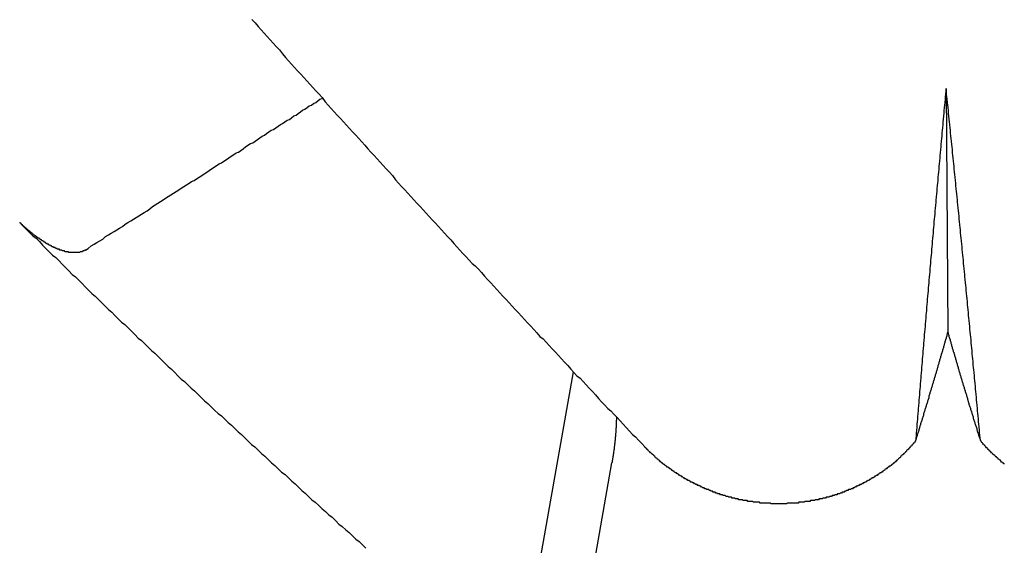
# Model space of a CAD drawing. Extents: x 1107 to 4046, y 937 to 3355.
# Tile 572 of 656: x 2182.269 to 2183.443, y 2685.338 to 2685.965. Entities that reach past the tile are written whole.
import ezdxf

# ---------------------------------------------------------------- set-up
doc = ezdxf.new("R2010")
doc.units = 0
doc.layers.add('KF_VIDA_L___C_REAR', color=7, linetype='CONTINUOUS')

# ---------------------------------------------------------------- blocks, each defined once
blk = doc.blocks.new('KF_VIDA_L___C_REAR')
at = {"layer": 'KF_VIDA_L___C_REAR'}
for p, q in [((-3.605507, 996.669951), (-3.603346, 996.378861)), ((-4.132749, 995.863356), (-4.049845, 996.331683)), ((-4.130377, 995.509681), (-4.004068, 996.223208))]:
    blk.add_line(p, q, dxfattribs=at)
for points in [[(-4.43345, 996.752, 0), (-4.42983, 996.748, 0), (-4.4262, 996.744, 0), (-4.42257, 996.74, 0), (-4.41894, 996.736, 0), (-4.41531, 996.732, 0), (-4.41168, 996.728, 0), (-4.40805, 996.724, 0), (-4.40442, 996.72, 0), (-4.40079, 996.716, 0), (-4.39716, 996.711, 0), (-4.39352, 996.707, 0), (-4.38989, 996.703, 0), (-4.38625, 996.699, 0), (-4.38262, 996.695, 0), (-4.37898, 996.691, 0), (-4.37535, 996.687, 0), (-4.37171, 996.683, 0), (-4.36807, 996.679, 0), (-4.36443, 996.675, 0), (-4.36079, 996.671, 0), (-4.35715, 996.667, 0), (-4.35351, 996.663, 0), (-4.34987, 996.659, 0), (-4.34623, 996.654, 0), (-4.34258, 996.65, 0), (-4.33894, 996.646, 0), (-4.3353, 996.642, 0), (-4.33165, 996.638, 0), (-4.32801, 996.634, 0), (-4.32436, 996.63, 0), (-4.32071, 996.626, 0), (-4.31707, 996.622, 0), (-4.31342, 996.618, 0), (-4.30977, 996.614, 0), (-4.30612, 996.61, 0), (-4.30247, 996.606, 0), (-4.29882, 996.602, 0), (-4.29517, 996.598, 0), (-4.29152, 996.594, 0), (-4.28787, 996.59, 0), (-4.28422, 996.586, 0), (-4.28057, 996.582, 0), (-4.27691, 996.578, 0), (-4.27326, 996.574, 0), (-4.2696, 996.57, 0), (-4.26595, 996.566, 0), (-4.26229, 996.561, 0), (-4.25864, 996.557, 0), (-4.25498, 996.553, 0), (-4.25132, 996.549, 0), (-4.24767, 996.545, 0), (-4.24401, 996.541, 0), (-4.24035, 996.537, 0), (-4.23669, 996.533, 0), (-4.23303, 996.529, 0), (-4.22937, 996.525, 0), (-4.22571, 996.521, 0), (-4.22205, 996.517, 0), (-4.21839, 996.513, 0), (-4.21473, 996.509, 0), (-4.21106, 996.505, 0), (-4.2074, 996.501, 0), (-4.20374, 996.497, 0), (-4.20007, 996.493, 0), (-4.19641, 996.489, 0), (-4.19274, 996.485, 0), (-4.18908, 996.481, 0), (-4.18541, 996.477, 0), (-4.18175, 996.473, 0), (-4.17808, 996.469, 0), (-4.17441, 996.465, 0), (-4.17075, 996.461, 0), (-4.16708, 996.458, 0), (-4.16341, 996.454, 0), (-4.15974, 996.45, 0), (-4.15607, 996.446, 0), (-4.1524, 996.442, 0), (-4.14873, 996.438, 0), (-4.14506, 996.434, 0), (-4.14139, 996.43, 0), (-4.13772, 996.426, 0), (-4.13405, 996.422, 0), (-4.13038, 996.418, 0), (-4.12671, 996.414, 0), (-4.12303, 996.41, 0), (-4.11936, 996.406, 0), (-4.11569, 996.402, 0), (-4.11201, 996.398, 0), (-4.10834, 996.394, 0), (-4.10467, 996.39, 0), (-4.10099, 996.386, 0), (-4.09732, 996.382, 0), (-4.09364, 996.378, 0), (-4.08997, 996.374, 0), (-4.08629, 996.371, 0), (-4.08261, 996.367, 0), (-4.07894, 996.363, 0), (-4.07526, 996.359, 0), (-4.07158, 996.355, 0), (-4.06791, 996.351, 0), (-4.06423, 996.347, 0), (-4.06055, 996.343, 0), (-4.05687, 996.339, 0), (-4.05319, 996.335, 0), (-4.04951, 996.331, 0), (-4.04583, 996.327, 0), (-4.04216, 996.324, 0), (-4.03848, 996.32, 0), (-4.0348, 996.316, 0), (-4.03112, 996.312, 0), (-4.02744, 996.308, 0), (-4.02375, 996.304, 0), (-4.02007, 996.3, 0), (-4.01639, 996.296, 0), (-4.01271, 996.292, 0), (-4.00903, 996.288, 0), (-4.00535, 996.285, 0), (-4.00167, 996.281, 0), (-3.99798, 996.277, 0), (-3.9943, 996.273, 0), (-3.99062, 996.269, 0), (-3.98694, 996.265, 0), (-3.98325, 996.261, 0), (-3.97957, 996.257, 0), (-3.97589, 996.254, 0), (-3.9722, 996.25, 0), (-3.96852, 996.246, 0), (-3.96484, 996.242, 0)], [(-3.60551, 996.67, 0), (-3.60582, 996.667, 0), (-3.60612, 996.663, 0), (-3.60643, 996.66, 0), (-3.60674, 996.657, 0), (-3.60705, 996.653, 0), (-3.60736, 996.65, 0), (-3.60766, 996.647, 0), (-3.60797, 996.643, 0), (-3.60827, 996.64, 0), (-3.60858, 996.637, 0), (-3.60889, 996.633, 0), (-3.60919, 996.63, 0), (-3.60949, 996.627, 0), (-3.6098, 996.623, 0), (-3.6101, 996.62, 0), (-3.61041, 996.617, 0), (-3.61071, 996.613, 0), (-3.61101, 996.61, 0), (-3.61131, 996.607, 0), (-3.61161, 996.603, 0), (-3.61192, 996.6, 0), (-3.61222, 996.597, 0), (-3.61252, 996.593, 0), (-3.61282, 996.59, 0), (-3.61312, 996.587, 0), (-3.61341, 996.583, 0), (-3.61371, 996.58, 0), (-3.61401, 996.577, 0), (-3.61431, 996.573, 0), (-3.61461, 996.57, 0), (-3.6149, 996.567, 0), (-3.6152, 996.564, 0), (-3.6155, 996.56, 0), (-3.61579, 996.557, 0), (-3.61609, 996.554, 0), (-3.61638, 996.55, 0), (-3.61668, 996.547, 0), (-3.61697, 996.544, 0), (-3.61727, 996.54, 0), (-3.61756, 996.537, 0), (-3.61785, 996.534, 0), (-3.61815, 996.53, 0), (-3.61844, 996.527, 0), (-3.61873, 996.524, 0), (-3.61902, 996.52, 0), (-3.61931, 996.517, 0), (-3.6196, 996.514, 0), (-3.61989, 996.511, 0), (-3.62018, 996.507, 0), (-3.62047, 996.504, 0), (-3.62076, 996.501, 0), (-3.62105, 996.497, 0), (-3.62134, 996.494, 0), (-3.62163, 996.491, 0), (-3.62191, 996.487, 0), (-3.6222, 996.484, 0), (-3.62249, 996.481, 0), (-3.62277, 996.478, 0), (-3.62306, 996.474, 0), (-3.62335, 996.471, 0), (-3.62363, 996.468, 0), (-3.62392, 996.464, 0), (-3.6242, 996.461, 0), (-3.62448, 996.458, 0), (-3.62477, 996.455, 0), (-3.62505, 996.451, 0), (-3.62533, 996.448, 0), (-3.62561, 996.445, 0), (-3.6259, 996.441, 0), (-3.62618, 996.438, 0), (-3.62646, 996.435, 0), (-3.62674, 996.432, 0), (-3.62702, 996.428, 0), (-3.6273, 996.425, 0), (-3.62758, 996.422, 0), (-3.62786, 996.418, 0), (-3.62814, 996.415, 0), (-3.62841, 996.412, 0), (-3.62869, 996.409, 0), (-3.62897, 996.405, 0), (-3.62925, 996.402, 0), (-3.62952, 996.399, 0), (-3.6298, 996.396, 0), (-3.63007, 996.392, 0), (-3.63035, 996.389, 0), (-3.63062, 996.386, 0), (-3.6309, 996.382, 0), (-3.63117, 996.379, 0), (-3.63145, 996.376, 0), (-3.63172, 996.373, 0), (-3.63199, 996.369, 0), (-3.63226, 996.366, 0), (-3.63254, 996.363, 0), (-3.63281, 996.36, 0), (-3.63308, 996.356, 0), (-3.63335, 996.353, 0), (-3.63362, 996.35, 0), (-3.63389, 996.347, 0), (-3.63416, 996.343, 0), (-3.63443, 996.34, 0), (-3.6347, 996.337, 0), (-3.63496, 996.334, 0), (-3.63523, 996.33, 0), (-3.6355, 996.327, 0), (-3.63577, 996.324, 0), (-3.63603, 996.321, 0), (-3.6363, 996.317, 0), (-3.63657, 996.314, 0), (-3.63683, 996.311, 0), (-3.6371, 996.308, 0), (-3.63736, 996.304, 0), (-3.63762, 996.301, 0), (-3.63789, 996.298, 0), (-3.63815, 996.295, 0), (-3.63841, 996.291, 0), (-3.63868, 996.288, 0), (-3.63894, 996.285, 0), (-3.6392, 996.282, 0), (-3.63946, 996.278, 0), (-3.63972, 996.275, 0), (-3.63998, 996.272, 0), (-3.64024, 996.269, 0), (-3.6405, 996.265, 0), (-3.64076, 996.262, 0), (-3.64102, 996.259, 0), (-3.64128, 996.256, 0), (-3.64154, 996.252, 0), (-3.64179, 996.249, 0)], [(-3.5646, 996.25, 0), (-3.56489, 996.253, 0), (-3.56519, 996.256, 0), (-3.56548, 996.259, 0), (-3.56578, 996.262, 0), (-3.56607, 996.266, 0), (-3.56637, 996.269, 0), (-3.56666, 996.272, 0), (-3.56696, 996.275, 0), (-3.56726, 996.279, 0), (-3.56755, 996.282, 0), (-3.56785, 996.285, 0), (-3.56815, 996.288, 0), (-3.56845, 996.292, 0), (-3.56875, 996.295, 0), (-3.56905, 996.298, 0), (-3.56935, 996.301, 0), (-3.56965, 996.305, 0), (-3.56995, 996.308, 0), (-3.57025, 996.311, 0), (-3.57055, 996.314, 0), (-3.57085, 996.318, 0), (-3.57116, 996.321, 0), (-3.57146, 996.324, 0), (-3.57176, 996.327, 0), (-3.57207, 996.331, 0), (-3.57237, 996.334, 0), (-3.57268, 996.337, 0), (-3.57298, 996.34, 0), (-3.57329, 996.344, 0), (-3.57359, 996.347, 0), (-3.5739, 996.35, 0), (-3.5742, 996.353, 0), (-3.57451, 996.357, 0), (-3.57482, 996.36, 0), (-3.57513, 996.363, 0), (-3.57543, 996.366, 0), (-3.57574, 996.37, 0), (-3.57605, 996.373, 0), (-3.57636, 996.376, 0), (-3.57667, 996.379, 0), (-3.57698, 996.383, 0), (-3.57729, 996.386, 0), (-3.5776, 996.389, 0), (-3.57791, 996.393, 0), (-3.57823, 996.396, 0), (-3.57854, 996.399, 0), (-3.57885, 996.402, 0), (-3.57916, 996.406, 0), (-3.57948, 996.409, 0), (-3.57979, 996.412, 0), (-3.58011, 996.415, 0), (-3.58042, 996.419, 0), (-3.58074, 996.422, 0), (-3.58105, 996.425, 0), (-3.58137, 996.429, 0), (-3.58168, 996.432, 0), (-3.582, 996.435, 0), (-3.58232, 996.438, 0), (-3.58263, 996.442, 0), (-3.58295, 996.445, 0), (-3.58327, 996.448, 0), (-3.58359, 996.451, 0), (-3.58391, 996.455, 0), (-3.58423, 996.458, 0), (-3.58455, 996.461, 0), (-3.58487, 996.465, 0), (-3.58519, 996.468, 0), (-3.58551, 996.471, 0), (-3.58583, 996.474, 0), (-3.58615, 996.478, 0), (-3.58648, 996.481, 0), (-3.5868, 996.484, 0), (-3.58712, 996.488, 0), (-3.58745, 996.491, 0), (-3.58777, 996.494, 0), (-3.58809, 996.498, 0), (-3.58842, 996.501, 0), (-3.58874, 996.504, 0), (-3.58907, 996.507, 0), (-3.5894, 996.511, 0), (-3.58972, 996.514, 0), (-3.59005, 996.517, 0), (-3.59038, 996.521, 0), (-3.5907, 996.524, 0), (-3.59103, 996.527, 0), (-3.59136, 996.531, 0), (-3.59169, 996.534, 0), (-3.59202, 996.537, 0), (-3.59235, 996.54, 0), (-3.59268, 996.544, 0), (-3.59301, 996.547, 0), (-3.59334, 996.55, 0), (-3.59367, 996.554, 0), (-3.594, 996.557, 0), (-3.59433, 996.56, 0), (-3.59466, 996.564, 0), (-3.595, 996.567, 0), (-3.59533, 996.57, 0), (-3.59566, 996.574, 0), (-3.596, 996.577, 0), (-3.59633, 996.58, 0), (-3.59667, 996.583, 0), (-3.597, 996.587, 0), (-3.59734, 996.59, 0), (-3.59767, 996.593, 0), (-3.59801, 996.597, 0), (-3.59835, 996.6, 0), (-3.59868, 996.603, 0), (-3.59902, 996.607, 0), (-3.59936, 996.61, 0), (-3.5997, 996.613, 0), (-3.60004, 996.617, 0), (-3.60037, 996.62, 0), (-3.60071, 996.623, 0), (-3.60105, 996.627, 0), (-3.60139, 996.63, 0), (-3.60173, 996.633, 0), (-3.60208, 996.637, 0), (-3.60242, 996.64, 0), (-3.60276, 996.643, 0), (-3.6031, 996.647, 0), (-3.60344, 996.65, 0), (-3.60379, 996.653, 0), (-3.60413, 996.657, 0), (-3.60447, 996.66, 0), (-3.60482, 996.663, 0), (-3.60516, 996.667, 0), (-3.60551, 996.67, 0)], [(-4.63215, 996.477, 0), (-4.62869, 996.479, 0), (-4.62524, 996.482, 0), (-4.6218, 996.484, 0), (-4.61837, 996.486, 0), (-4.61495, 996.488, 0), (-4.61155, 996.49, 0), (-4.60816, 996.493, 0), (-4.60478, 996.495, 0), (-4.60141, 996.497, 0), (-4.59805, 996.499, 0), (-4.59471, 996.501, 0), (-4.59138, 996.503, 0), (-4.58806, 996.505, 0), (-4.58474, 996.508, 0), (-4.58145, 996.51, 0), (-4.57816, 996.512, 0), (-4.57488, 996.514, 0), (-4.57162, 996.516, 0), (-4.56836, 996.518, 0), (-4.56512, 996.52, 0), (-4.56189, 996.522, 0), (-4.55867, 996.524, 0), (-4.55546, 996.526, 0), (-4.55226, 996.529, 0), (-4.54907, 996.531, 0), (-4.54589, 996.533, 0), (-4.54272, 996.535, 0), (-4.53957, 996.537, 0), (-4.53642, 996.539, 0), (-4.53329, 996.541, 0), (-4.53016, 996.543, 0), (-4.52705, 996.545, 0), (-4.52394, 996.547, 0), (-4.52085, 996.549, 0), (-4.51777, 996.551, 0), (-4.51469, 996.553, 0), (-4.51163, 996.555, 0), (-4.50858, 996.557, 0), (-4.50554, 996.559, 0), (-4.5025, 996.56, 0), (-4.49948, 996.562, 0), (-4.49647, 996.564, 0), (-4.49346, 996.566, 0), (-4.49047, 996.568, 0), (-4.48749, 996.57, 0), (-4.48451, 996.572, 0), (-4.48155, 996.574, 0), (-4.4786, 996.576, 0), (-4.47565, 996.578, 0), (-4.47271, 996.58, 0), (-4.46979, 996.581, 0), (-4.46687, 996.583, 0), (-4.46397, 996.585, 0), (-4.46107, 996.587, 0), (-4.45818, 996.589, 0), (-4.4553, 996.591, 0), (-4.45243, 996.593, 0), (-4.44957, 996.594, 0), (-4.44672, 996.596, 0), (-4.44388, 996.598, 0), (-4.44104, 996.6, 0), (-4.43822, 996.602, 0), (-4.4354, 996.604, 0), (-4.4326, 996.605, 0), (-4.4298, 996.607, 0), (-4.42701, 996.609, 0), (-4.42423, 996.611, 0), (-4.42146, 996.613, 0), (-4.41869, 996.614, 0), (-4.41594, 996.616, 0), (-4.41319, 996.618, 0), (-4.41046, 996.62, 0), (-4.40773, 996.621, 0), (-4.40501, 996.623, 0), (-4.4023, 996.625, 0), (-4.3996, 996.627, 0), (-4.3969, 996.628, 0), (-4.39421, 996.63, 0), (-4.39154, 996.632, 0), (-4.38887, 996.633, 0), (-4.3862, 996.635, 0), (-4.38355, 996.637, 0), (-4.38091, 996.638, 0), (-4.37827, 996.64, 0), (-4.37564, 996.642, 0), (-4.37302, 996.644, 0), (-4.37041, 996.645, 0), (-4.3678, 996.647, 0), (-4.3652, 996.649, 0), (-4.36261, 996.65, 0), (-4.36003, 996.652, 0), (-4.35746, 996.653, 0), (-4.35489, 996.655, 0), (-4.35234, 996.657, 0), (-4.34979, 996.658, 0)], [(-4.63215, 996.477, 0), (-4.63229, 996.477, 0), (-4.63244, 996.477, 0), (-4.63259, 996.477, 0), (-4.63273, 996.477, 0), (-4.63288, 996.477, 0), (-4.63303, 996.477, 0), (-4.63318, 996.476, 0), (-4.63334, 996.476, 0), (-4.63349, 996.476, 0), (-4.63365, 996.476, 0), (-4.63381, 996.476, 0), (-4.63396, 996.476, 0), (-4.63413, 996.476, 0), (-4.63429, 996.476, 0), (-4.63445, 996.476, 0), (-4.63461, 996.476, 0), (-4.63478, 996.476, 0), (-4.63494, 996.476, 0), (-4.63511, 996.476, 0), (-4.63528, 996.476, 0), (-4.63545, 996.475, 0), (-4.63562, 996.475, 0), (-4.63579, 996.475, 0), (-4.63597, 996.475, 0), (-4.63614, 996.475, 0), (-4.63632, 996.475, 0), (-4.63649, 996.475, 0), (-4.63667, 996.475, 0), (-4.63685, 996.475, 0), (-4.63703, 996.475, 0), (-4.63721, 996.475, 0), (-4.63739, 996.475, 0), (-4.63757, 996.475, 0), (-4.63775, 996.475, 0), (-4.63794, 996.475, 0), (-4.63812, 996.475, 0), (-4.63831, 996.475, 0), (-4.63849, 996.475, 0), (-4.63868, 996.474, 0), (-4.63887, 996.474, 0), (-4.63906, 996.474, 0), (-4.63925, 996.474, 0), (-4.63944, 996.474, 0), (-4.63963, 996.474, 0), (-4.63982, 996.474, 0), (-4.64001, 996.474, 0), (-4.6402, 996.474, 0), (-4.6404, 996.474, 0), (-4.64059, 996.474, 0), (-4.64078, 996.474, 0), (-4.64098, 996.474, 0), (-4.64117, 996.474, 0), (-4.64137, 996.474, 0), (-4.64157, 996.474, 0), (-4.64176, 996.474, 0), (-4.64196, 996.474, 0), (-4.64216, 996.474, 0), (-4.64235, 996.474, 0), (-4.64255, 996.474, 0), (-4.64275, 996.474, 0), (-4.64295, 996.474, 0), (-4.64315, 996.474, 0), (-4.64335, 996.474, 0), (-4.64355, 996.474, 0), (-4.64375, 996.474, 0), (-4.64395, 996.474, 0), (-4.64415, 996.474, 0), (-4.64435, 996.474, 0), (-4.64455, 996.474, 0), (-4.64475, 996.474, 0), (-4.64495, 996.474, 0), (-4.64515, 996.474, 0), (-4.64535, 996.474, 0), (-4.64556, 996.474, 0), (-4.64576, 996.474, 0), (-4.64596, 996.474, 0), (-4.64617, 996.474, 0), (-4.64638, 996.474, 0), (-4.64658, 996.474, 0), (-4.64679, 996.474, 0), (-4.64701, 996.474, 0), (-4.64722, 996.474, 0), (-4.64743, 996.474, 0), (-4.64765, 996.474, 0), (-4.64787, 996.474, 0), (-4.64809, 996.474, 0), (-4.64831, 996.474, 0), (-4.64853, 996.474, 0), (-4.64875, 996.474, 0), (-4.64898, 996.474, 0), (-4.64921, 996.474, 0), (-4.64943, 996.474, 0), (-4.64966, 996.474, 0), (-4.64989, 996.474, 0), (-4.65012, 996.474, 0), (-4.65035, 996.474, 0), (-4.65059, 996.474, 0), (-4.65082, 996.474, 0), (-4.65106, 996.474, 0), (-4.65129, 996.474, 0), (-4.65153, 996.474, 0), (-4.65177, 996.474, 0), (-4.65201, 996.474, 0), (-4.65225, 996.474, 0), (-4.65249, 996.475, 0), (-4.65273, 996.475, 0), (-4.65298, 996.475, 0), (-4.65322, 996.475, 0), (-4.65347, 996.475, 0), (-4.65371, 996.475, 0), (-4.65396, 996.475, 0), (-4.65421, 996.475, 0), (-4.65445, 996.475, 0), (-4.6547, 996.475, 0), (-4.65495, 996.475, 0), (-4.6552, 996.475, 0), (-4.65545, 996.475, 0), (-4.6557, 996.475, 0), (-4.65596, 996.475, 0), (-4.65621, 996.475, 0), (-4.65646, 996.475, 0), (-4.65672, 996.475, 0), (-4.65697, 996.476, 0), (-4.65722, 996.476, 0), (-4.65748, 996.476, 0), (-4.65774, 996.476, 0), (-4.65799, 996.476, 0), (-4.65825, 996.476, 0), (-4.6585, 996.476, 0), (-4.65876, 996.476, 0), (-4.65902, 996.476, 0), (-4.65928, 996.476, 0), (-4.65953, 996.476, 0), (-4.65979, 996.476, 0), (-4.66005, 996.476, 0), (-4.66031, 996.477, 0), (-4.66057, 996.477, 0), (-4.66083, 996.477, 0), (-4.66108, 996.477, 0), (-4.66134, 996.477, 0), (-4.6616, 996.477, 0), (-4.66186, 996.477, 0), (-4.66212, 996.477, 0), (-4.66238, 996.477, 0), (-4.66264, 996.477, 0), (-4.6629, 996.477, 0), (-4.66315, 996.478, 0), (-4.66341, 996.478, 0), (-4.66367, 996.478, 0), (-4.66393, 996.478, 0), (-4.66419, 996.478, 0), (-4.66445, 996.478, 0), (-4.6647, 996.478, 0), (-4.66496, 996.478, 0), (-4.66522, 996.478, 0), (-4.66547, 996.478, 0), (-4.66573, 996.478, 0), (-4.66599, 996.479, 0), (-4.66624, 996.479, 0), (-4.6665, 996.479, 0), (-4.66675, 996.479, 0), (-4.667, 996.479, 0), (-4.66726, 996.479, 0), (-4.66751, 996.479, 0), (-4.66776, 996.479, 0), (-4.66802, 996.479, 0), (-4.66827, 996.48, 0), (-4.66853, 996.48, 0), (-4.66879, 996.48, 0), (-4.66905, 996.48, 0), (-4.66931, 996.48, 0), (-4.66957, 996.48, 0), (-4.66984, 996.48, 0), (-4.6701, 996.48, 0), (-4.67037, 996.481, 0), (-4.67063, 996.481, 0), (-4.6709, 996.481, 0), (-4.67117, 996.481, 0), (-4.67144, 996.481, 0), (-4.67171, 996.481, 0), (-4.67198, 996.481, 0), (-4.67226, 996.481, 0), (-4.67253, 996.482, 0), (-4.67281, 996.482, 0), (-4.67308, 996.482, 0), (-4.67336, 996.482, 0), (-4.67364, 996.482, 0), (-4.67391, 996.482, 0), (-4.67419, 996.483, 0), (-4.67447, 996.483, 0), (-4.67475, 996.483, 0), (-4.67503, 996.483, 0), (-4.67532, 996.483, 0), (-4.6756, 996.483, 0), (-4.67588, 996.483, 0), (-4.67616, 996.484, 0), (-4.67645, 996.484, 0), (-4.67673, 996.484, 0), (-4.67702, 996.484, 0), (-4.6773, 996.484, 0), (-4.67759, 996.484, 0), (-4.67787, 996.485, 0), (-4.67816, 996.485, 0), (-4.67845, 996.485, 0), (-4.67873, 996.485, 0), (-4.67902, 996.485, 0), (-4.67931, 996.485, 0), (-4.67959, 996.486, 0), (-4.67988, 996.486, 0), (-4.68017, 996.486, 0), (-4.68046, 996.486, 0), (-4.68075, 996.486, 0), (-4.68103, 996.486, 0), (-4.68132, 996.487, 0), (-4.68161, 996.487, 0), (-4.6819, 996.487, 0), (-4.68219, 996.487, 0), (-4.68248, 996.487, 0), (-4.68276, 996.488, 0), (-4.68305, 996.488, 0), (-4.68334, 996.488, 0), (-4.68363, 996.488, 0), (-4.68391, 996.488, 0), (-4.6842, 996.488, 0), (-4.68449, 996.489, 0), (-4.68477, 996.489, 0), (-4.68506, 996.489, 0), (-4.68535, 996.489, 0), (-4.68563, 996.489, 0), (-4.68592, 996.49, 0), (-4.6862, 996.49, 0), (-4.68649, 996.49, 0), (-4.68677, 996.49, 0), (-4.68705, 996.49, 0), (-4.68734, 996.491, 0), (-4.68762, 996.491, 0), (-4.6879, 996.491, 0), (-4.68818, 996.491, 0), (-4.68846, 996.491, 0), (-4.68874, 996.491, 0), (-4.68902, 996.492, 0), (-4.6893, 996.492, 0), (-4.68957, 996.492, 0), (-4.68985, 996.492, 0), (-4.69012, 996.492, 0), (-4.6904, 996.493, 0), (-4.69067, 996.493, 0), (-4.69095, 996.493, 0), (-4.69122, 996.493, 0), (-4.69149, 996.493, 0), (-4.69176, 996.494, 0), (-4.69203, 996.494, 0), (-4.69229, 996.494, 0), (-4.69256, 996.494, 0), (-4.69283, 996.494, 0), (-4.69309, 996.495, 0), (-4.69336, 996.495, 0), (-4.69363, 996.495, 0), (-4.6939, 996.495, 0), (-4.69417, 996.495, 0), (-4.69444, 996.496, 0), (-4.69471, 996.496, 0), (-4.69498, 996.496, 0), (-4.69525, 996.496, 0), (-4.69553, 996.497, 0), (-4.6958, 996.497, 0), (-4.69607, 996.497, 0), (-4.69635, 996.497, 0), (-4.69663, 996.497, 0), (-4.6969, 996.498, 0), (-4.69718, 996.498, 0), (-4.69746, 996.498, 0), (-4.69773, 996.498, 0), (-4.69801, 996.499, 0), (-4.69829, 996.499, 0), (-4.69857, 996.499, 0), (-4.69885, 996.499, 0), (-4.69913, 996.5, 0), (-4.69941, 996.5, 0), (-4.69969, 996.5, 0), (-4.69997, 996.5, 0), (-4.70025, 996.5, 0), (-4.70053, 996.501, 0), (-4.70082, 996.501, 0), (-4.7011, 996.501, 0), (-4.70138, 996.501, 0), (-4.70166, 996.502, 0), (-4.70194, 996.502, 0), (-4.70222, 996.502, 0), (-4.70251, 996.502, 0), (-4.70279, 996.503, 0), (-4.70307, 996.503, 0), (-4.70335, 996.503, 0), (-4.70363, 996.503, 0), (-4.70391, 996.504, 0), (-4.70419, 996.504, 0), (-4.70447, 996.504, 0), (-4.70475, 996.504, 0), (-4.70503, 996.505, 0), (-4.70531, 996.505, 0), (-4.70559, 996.505, 0), (-4.70587, 996.505, 0), (-4.70615, 996.506, 0), (-4.70643, 996.506, 0), (-4.70671, 996.506, 0), (-4.70699, 996.506, 0), (-4.70726, 996.507, 0), (-4.70754, 996.507, 0), (-4.70781, 996.507, 0), (-4.70809, 996.508, 0), (-4.70836, 996.508, 0), (-4.70864, 996.508, 0), (-4.70891, 996.508, 0), (-4.70918, 996.509, 0), (-4.70946, 996.509, 0), (-4.70973, 996.509, 0), (-4.71, 996.509, 0), (-4.71027, 996.51, 0), (-4.71053, 996.51, 0)], [(-4.71053, 996.51, 0), (-4.70664, 996.506, 0), (-4.70274, 996.502, 0), (-4.69884, 996.498, 0), (-4.69493, 996.494, 0), (-4.69103, 996.491, 0), (-4.68712, 996.487, 0), (-4.68321, 996.483, 0), (-4.6793, 996.479, 0), (-4.67539, 996.475, 0), (-4.67148, 996.471, 0), (-4.66757, 996.468, 0), (-4.66365, 996.464, 0), (-4.65974, 996.46, 0), (-4.65582, 996.456, 0), (-4.6519, 996.452, 0), (-4.64798, 996.448, 0), (-4.64405, 996.445, 0), (-4.64013, 996.441, 0), (-4.6362, 996.437, 0), (-4.63227, 996.433, 0), (-4.62835, 996.429, 0), (-4.62441, 996.425, 0), (-4.62048, 996.422, 0), (-4.61655, 996.418, 0), (-4.61261, 996.414, 0), (-4.60868, 996.41, 0), (-4.60474, 996.406, 0), (-4.6008, 996.403, 0), (-4.59686, 996.399, 0), (-4.59292, 996.395, 0), (-4.58897, 996.391, 0), (-4.58503, 996.388, 0), (-4.58108, 996.384, 0), (-4.57713, 996.38, 0), (-4.57318, 996.376, 0), (-4.56923, 996.372, 0), (-4.56528, 996.369, 0), (-4.56133, 996.365, 0), (-4.55737, 996.361, 0), (-4.55341, 996.357, 0), (-4.54946, 996.354, 0), (-4.5455, 996.35, 0), (-4.54154, 996.346, 0), (-4.53757, 996.342, 0), (-4.53361, 996.338, 0), (-4.52964, 996.335, 0), (-4.52568, 996.331, 0), (-4.52171, 996.327, 0), (-4.51774, 996.323, 0), (-4.51377, 996.32, 0), (-4.5098, 996.316, 0), (-4.50583, 996.312, 0), (-4.50185, 996.309, 0), (-4.49787, 996.305, 0), (-4.4939, 996.301, 0), (-4.48992, 996.297, 0), (-4.48594, 996.294, 0), (-4.48196, 996.29, 0), (-4.47797, 996.286, 0), (-4.47399, 996.282, 0), (-4.47001, 996.279, 0), (-4.46602, 996.275, 0), (-4.46203, 996.271, 0), (-4.45804, 996.268, 0), (-4.45405, 996.264, 0), (-4.45006, 996.26, 0), (-4.44607, 996.257, 0), (-4.44207, 996.253, 0), (-4.43808, 996.249, 0), (-4.43408, 996.245, 0), (-4.43008, 996.242, 0), (-4.42608, 996.238, 0), (-4.42208, 996.234, 0), (-4.41808, 996.231, 0), (-4.41408, 996.227, 0), (-4.41007, 996.223, 0), (-4.40607, 996.22, 0), (-4.40206, 996.216, 0), (-4.39805, 996.212, 0), (-4.39404, 996.209, 0), (-4.39003, 996.205, 0), (-4.38602, 996.201, 0), (-4.38201, 996.198, 0), (-4.378, 996.194, 0), (-4.37398, 996.19, 0), (-4.36996, 996.187, 0), (-4.36595, 996.183, 0), (-4.36193, 996.179, 0), (-4.35791, 996.176, 0), (-4.35389, 996.172, 0), (-4.34986, 996.168, 0), (-4.34584, 996.165, 0), (-4.34182, 996.161, 0), (-4.33779, 996.158, 0), (-4.33376, 996.154, 0), (-4.32974, 996.15, 0), (-4.32571, 996.147, 0), (-4.32168, 996.143, 0), (-4.31764, 996.14, 0), (-4.31361, 996.136, 0), (-4.30958, 996.132, 0), (-4.30554, 996.129, 0), (-4.30151, 996.125, 0), (-4.29747, 996.121, 0)], [(-3.64179, 996.249, 0), (-3.64145, 996.25, 0), (-3.64111, 996.251, 0), (-3.64078, 996.252, 0), (-3.64044, 996.254, 0), (-3.6401, 996.255, 0), (-3.63976, 996.256, 0), (-3.63943, 996.257, 0), (-3.63909, 996.258, 0), (-3.63876, 996.259, 0), (-3.63842, 996.26, 0), (-3.63809, 996.261, 0), (-3.63775, 996.262, 0), (-3.63742, 996.263, 0), (-3.63709, 996.264, 0), (-3.63676, 996.265, 0), (-3.63643, 996.267, 0), (-3.63609, 996.268, 0), (-3.63576, 996.269, 0), (-3.63543, 996.27, 0), (-3.63511, 996.271, 0), (-3.63478, 996.272, 0), (-3.63445, 996.273, 0), (-3.63412, 996.274, 0), (-3.6338, 996.275, 0), (-3.63347, 996.276, 0), (-3.63314, 996.277, 0), (-3.63282, 996.278, 0), (-3.63249, 996.279, 0), (-3.63217, 996.28, 0), (-3.63185, 996.282, 0), (-3.63152, 996.283, 0), (-3.6312, 996.284, 0), (-3.63088, 996.285, 0), (-3.63056, 996.286, 0), (-3.63024, 996.287, 0), (-3.62992, 996.288, 0), (-3.6296, 996.289, 0), (-3.62928, 996.29, 0), (-3.62897, 996.291, 0), (-3.62865, 996.292, 0), (-3.62833, 996.293, 0), (-3.62802, 996.294, 0), (-3.6277, 996.295, 0), (-3.62739, 996.296, 0), (-3.62707, 996.297, 0), (-3.62676, 996.298, 0), (-3.62644, 996.299, 0), (-3.62613, 996.3, 0), (-3.62582, 996.301, 0), (-3.62551, 996.303, 0), (-3.6252, 996.304, 0), (-3.62489, 996.305, 0), (-3.62458, 996.306, 0), (-3.62427, 996.307, 0), (-3.62396, 996.308, 0), (-3.62366, 996.309, 0), (-3.62335, 996.31, 0), (-3.62304, 996.311, 0), (-3.62274, 996.312, 0), (-3.62244, 996.313, 0), (-3.62213, 996.314, 0), (-3.62183, 996.315, 0), (-3.62153, 996.316, 0), (-3.62122, 996.317, 0), (-3.62092, 996.318, 0), (-3.62062, 996.319, 0), (-3.62032, 996.32, 0), (-3.62002, 996.321, 0), (-3.61972, 996.322, 0), (-3.61943, 996.323, 0), (-3.61913, 996.324, 0), (-3.61883, 996.325, 0), (-3.61854, 996.326, 0), (-3.61824, 996.327, 0), (-3.61795, 996.328, 0), (-3.61765, 996.329, 0), (-3.61736, 996.33, 0), (-3.61707, 996.331, 0), (-3.61677, 996.332, 0), (-3.61648, 996.333, 0), (-3.61619, 996.334, 0), (-3.6159, 996.335, 0), (-3.61561, 996.336, 0), (-3.61532, 996.337, 0), (-3.61504, 996.338, 0), (-3.61475, 996.339, 0), (-3.61446, 996.34, 0), (-3.61418, 996.341, 0), (-3.61389, 996.342, 0), (-3.61361, 996.343, 0), (-3.61333, 996.344, 0), (-3.61304, 996.345, 0), (-3.61276, 996.346, 0), (-3.61248, 996.347, 0), (-3.6122, 996.348, 0), (-3.61192, 996.349, 0), (-3.61164, 996.35, 0), (-3.61136, 996.351, 0), (-3.61108, 996.352, 0), (-3.61081, 996.353, 0), (-3.61053, 996.354, 0), (-3.61025, 996.354, 0), (-3.60998, 996.355, 0), (-3.6097, 996.356, 0), (-3.60943, 996.357, 0), (-3.60916, 996.358, 0), (-3.60889, 996.359, 0), (-3.60861, 996.36, 0), (-3.60834, 996.361, 0), (-3.60807, 996.362, 0), (-3.60781, 996.363, 0), (-3.60754, 996.364, 0), (-3.60727, 996.365, 0), (-3.607, 996.366, 0), (-3.60674, 996.367, 0), (-3.60647, 996.368, 0), (-3.60621, 996.369, 0), (-3.60594, 996.37, 0), (-3.60568, 996.371, 0), (-3.60542, 996.371, 0), (-3.60516, 996.372, 0), (-3.60489, 996.373, 0), (-3.60463, 996.374, 0), (-3.60438, 996.375, 0), (-3.60412, 996.376, 0), (-3.60386, 996.377, 0), (-3.6036, 996.378, 0), (-3.60335, 996.379, 0)], [(-3.60335, 996.379, 0), (-3.60309, 996.378, 0), (-3.60283, 996.377, 0), (-3.60257, 996.376, 0), (-3.6023, 996.375, 0), (-3.60204, 996.374, 0), (-3.60178, 996.373, 0), (-3.60152, 996.372, 0), (-3.60125, 996.371, 0), (-3.60099, 996.371, 0), (-3.60072, 996.37, 0), (-3.60045, 996.369, 0), (-3.60019, 996.368, 0), (-3.59992, 996.367, 0), (-3.59965, 996.366, 0), (-3.59938, 996.365, 0), (-3.59911, 996.364, 0), (-3.59884, 996.363, 0), (-3.59857, 996.362, 0), (-3.5983, 996.361, 0), (-3.59802, 996.36, 0), (-3.59775, 996.359, 0), (-3.59747, 996.358, 0), (-3.5972, 996.357, 0), (-3.59692, 996.356, 0), (-3.59665, 996.355, 0), (-3.59637, 996.355, 0), (-3.59609, 996.354, 0), (-3.59581, 996.353, 0), (-3.59553, 996.352, 0), (-3.59525, 996.351, 0), (-3.59497, 996.35, 0), (-3.59469, 996.349, 0), (-3.59441, 996.348, 0), (-3.59412, 996.347, 0), (-3.59384, 996.346, 0), (-3.59355, 996.345, 0), (-3.59327, 996.344, 0), (-3.59298, 996.343, 0), (-3.59269, 996.342, 0), (-3.59241, 996.341, 0), (-3.59212, 996.34, 0), (-3.59183, 996.339, 0), (-3.59154, 996.338, 0), (-3.59125, 996.337, 0), (-3.59096, 996.336, 0), (-3.59067, 996.335, 0), (-3.59038, 996.334, 0), (-3.59008, 996.333, 0), (-3.58979, 996.332, 0), (-3.58949, 996.331, 0), (-3.5892, 996.33, 0), (-3.5889, 996.329, 0), (-3.58861, 996.328, 0), (-3.58831, 996.327, 0), (-3.58801, 996.326, 0), (-3.58771, 996.325, 0), (-3.58742, 996.324, 0), (-3.58712, 996.323, 0), (-3.58682, 996.322, 0), (-3.58651, 996.321, 0), (-3.58621, 996.32, 0), (-3.58591, 996.319, 0), (-3.58561, 996.318, 0), (-3.5853, 996.317, 0), (-3.585, 996.316, 0), (-3.58469, 996.315, 0), (-3.58439, 996.314, 0), (-3.58408, 996.313, 0), (-3.58378, 996.312, 0), (-3.58347, 996.311, 0), (-3.58316, 996.31, 0), (-3.58285, 996.309, 0), (-3.58254, 996.308, 0), (-3.58223, 996.307, 0), (-3.58192, 996.306, 0), (-3.58161, 996.305, 0), (-3.5813, 996.304, 0), (-3.58098, 996.303, 0), (-3.58067, 996.302, 0), (-3.58036, 996.301, 0), (-3.58004, 996.3, 0), (-3.57973, 996.299, 0), (-3.57941, 996.298, 0), (-3.5791, 996.296, 0), (-3.57878, 996.295, 0), (-3.57846, 996.294, 0), (-3.57814, 996.293, 0), (-3.57782, 996.292, 0), (-3.57751, 996.291, 0), (-3.57719, 996.29, 0), (-3.57686, 996.289, 0), (-3.57654, 996.288, 0), (-3.57622, 996.287, 0), (-3.5759, 996.286, 0), (-3.57558, 996.285, 0), (-3.57525, 996.284, 0), (-3.57493, 996.283, 0), (-3.5746, 996.282, 0), (-3.57428, 996.281, 0), (-3.57395, 996.28, 0), (-3.57363, 996.279, 0), (-3.5733, 996.278, 0), (-3.57297, 996.276, 0), (-3.57264, 996.275, 0), (-3.57231, 996.274, 0), (-3.57198, 996.273, 0), (-3.57165, 996.272, 0), (-3.57132, 996.271, 0), (-3.57099, 996.27, 0), (-3.57066, 996.269, 0), (-3.57033, 996.268, 0), (-3.57, 996.267, 0), (-3.56966, 996.266, 0), (-3.56933, 996.265, 0), (-3.56899, 996.264, 0), (-3.56866, 996.263, 0), (-3.56832, 996.261, 0), (-3.56799, 996.26, 0), (-3.56765, 996.259, 0), (-3.56731, 996.258, 0), (-3.56698, 996.257, 0), (-3.56664, 996.256, 0), (-3.5663, 996.255, 0), (-3.56596, 996.254, 0), (-3.56562, 996.253, 0), (-3.56528, 996.252, 0), (-3.56494, 996.251, 0), (-3.5646, 996.25, 0)], [(-3.99874, 996.278, 0), (-3.99875, 996.277, 0), (-3.99876, 996.277, 0), (-3.99877, 996.276, 0), (-3.99877, 996.276, 0), (-3.99878, 996.275, 0), (-3.99879, 996.275, 0), (-3.9988, 996.275, 0), (-3.99882, 996.274, 0), (-3.99883, 996.274, 0), (-3.99884, 996.273, 0), (-3.99885, 996.273, 0), (-3.99887, 996.272, 0), (-3.99888, 996.272, 0), (-3.99889, 996.272, 0), (-3.99891, 996.271, 0), (-3.99893, 996.271, 0), (-3.99894, 996.27, 0), (-3.99896, 996.27, 0), (-3.99898, 996.269, 0), (-3.999, 996.269, 0), (-3.99901, 996.269, 0), (-3.99903, 996.268, 0), (-3.99905, 996.268, 0), (-3.99907, 996.267, 0), (-3.9991, 996.267, 0), (-3.99912, 996.266, 0), (-3.99914, 996.266, 0), (-3.99916, 996.266, 0), (-3.99919, 996.265, 0), (-3.99921, 996.265, 0), (-3.99924, 996.264, 0), (-3.99926, 996.264, 0), (-3.99929, 996.263, 0), (-3.99931, 996.263, 0), (-3.99934, 996.263, 0), (-3.99937, 996.262, 0), (-3.9994, 996.262, 0), (-3.99942, 996.261, 0), (-3.99945, 996.261, 0), (-3.99948, 996.26, 0), (-3.99951, 996.26, 0), (-3.99955, 996.26, 0), (-3.99958, 996.259, 0), (-3.99961, 996.259, 0), (-3.99964, 996.258, 0), (-3.99967, 996.258, 0), (-3.99971, 996.257, 0), (-3.99974, 996.257, 0), (-3.99978, 996.257, 0), (-3.99981, 996.256, 0), (-3.99985, 996.256, 0), (-3.99989, 996.255, 0), (-3.99992, 996.255, 0), (-3.99996, 996.254, 0), (-4, 996.254, 0), (-4.00004, 996.254, 0), (-4.00008, 996.253, 0), (-4.00012, 996.253, 0), (-4.00016, 996.252, 0), (-4.0002, 996.252, 0), (-4.00024, 996.251, 0), (-4.00028, 996.251, 0), (-4.00032, 996.251, 0), (-4.00037, 996.25, 0), (-4.00041, 996.25, 0), (-4.00045, 996.249, 0), (-4.0005, 996.249, 0), (-4.00054, 996.248, 0), (-4.00059, 996.248, 0), (-4.00064, 996.248, 0), (-4.00068, 996.247, 0), (-4.00073, 996.247, 0), (-4.00078, 996.246, 0), (-4.00083, 996.246, 0), (-4.00087, 996.245, 0), (-4.00092, 996.245, 0), (-4.00097, 996.244, 0), (-4.00102, 996.244, 0), (-4.00107, 996.244, 0), (-4.00113, 996.243, 0), (-4.00118, 996.243, 0), (-4.00123, 996.242, 0), (-4.00128, 996.242, 0), (-4.00134, 996.241, 0), (-4.00139, 996.241, 0), (-4.00144, 996.241, 0), (-4.0015, 996.24, 0), (-4.00156, 996.24, 0), (-4.00161, 996.239, 0), (-4.00167, 996.239, 0), (-4.00172, 996.239, 0), (-4.00178, 996.238, 0), (-4.00184, 996.238, 0), (-4.0019, 996.237, 0), (-4.00196, 996.237, 0), (-4.00202, 996.236, 0), (-4.00208, 996.236, 0), (-4.00214, 996.236, 0), (-4.0022, 996.235, 0), (-4.00226, 996.235, 0), (-4.00232, 996.234, 0), (-4.00238, 996.234, 0), (-4.00245, 996.233, 0), (-4.00251, 996.233, 0), (-4.00257, 996.233, 0), (-4.00264, 996.232, 0), (-4.0027, 996.232, 0), (-4.00277, 996.231, 0), (-4.00283, 996.231, 0), (-4.0029, 996.23, 0), (-4.00297, 996.23, 0), (-4.00303, 996.23, 0), (-4.0031, 996.229, 0), (-4.00317, 996.229, 0), (-4.00324, 996.228, 0), (-4.00331, 996.228, 0), (-4.00338, 996.227, 0), (-4.00345, 996.227, 0), (-4.00352, 996.227, 0), (-4.00359, 996.226, 0), (-4.00366, 996.226, 0), (-4.00373, 996.225, 0), (-4.0038, 996.225, 0), (-4.00387, 996.224, 0), (-4.00395, 996.224, 0), (-4.00402, 996.224, 0), (-4.00409, 996.223, 0)], [(-3.64179, 996.249, 0), (-3.64229, 996.249, 0), (-3.64279, 996.248, 0), (-3.64329, 996.247, 0), (-3.6438, 996.247, 0), (-3.64431, 996.246, 0), (-3.64481, 996.246, 0), (-3.64533, 996.245, 0), (-3.64584, 996.244, 0), (-3.64635, 996.244, 0), (-3.64687, 996.243, 0), (-3.64739, 996.243, 0), (-3.64791, 996.242, 0), (-3.64843, 996.242, 0), (-3.64896, 996.241, 0), (-3.64948, 996.24, 0), (-3.65001, 996.24, 0), (-3.65054, 996.239, 0), (-3.65108, 996.239, 0), (-3.65161, 996.238, 0), (-3.65215, 996.238, 0), (-3.65268, 996.237, 0), (-3.65322, 996.236, 0), (-3.65376, 996.236, 0), (-3.65431, 996.235, 0), (-3.65485, 996.235, 0), (-3.6554, 996.234, 0), (-3.65595, 996.234, 0), (-3.65649, 996.233, 0), (-3.65705, 996.233, 0), (-3.6576, 996.232, 0), (-3.65815, 996.232, 0), (-3.65871, 996.231, 0), (-3.65926, 996.231, 0), (-3.65982, 996.23, 0), (-3.66038, 996.229, 0), (-3.66094, 996.229, 0), (-3.66151, 996.228, 0), (-3.66207, 996.228, 0), (-3.66264, 996.227, 0), (-3.66321, 996.227, 0), (-3.66379, 996.226, 0), (-3.66437, 996.226, 0), (-3.66495, 996.225, 0), (-3.66553, 996.225, 0), (-3.66612, 996.224, 0), (-3.66671, 996.224, 0), (-3.6673, 996.223, 0), (-3.6679, 996.223, 0), (-3.6685, 996.222, 0), (-3.6691, 996.222, 0), (-3.6697, 996.221, 0), (-3.67031, 996.221, 0), (-3.67092, 996.22, 0), (-3.67153, 996.22, 0), (-3.67215, 996.219, 0), (-3.67277, 996.219, 0), (-3.67339, 996.219, 0), (-3.67401, 996.218, 0), (-3.67464, 996.218, 0), (-3.67526, 996.217, 0), (-3.6759, 996.217, 0), (-3.67653, 996.216, 0), (-3.67717, 996.216, 0), (-3.67781, 996.215, 0), (-3.67845, 996.215, 0), (-3.67909, 996.214, 0), (-3.67974, 996.214, 0), (-3.68039, 996.213, 0), (-3.68104, 996.213, 0), (-3.68169, 996.212, 0), (-3.68235, 996.212, 0), (-3.68301, 996.211, 0), (-3.68367, 996.211, 0), (-3.68433, 996.211, 0), (-3.685, 996.21, 0), (-3.68567, 996.21, 0), (-3.68634, 996.209, 0), (-3.68701, 996.209, 0), (-3.68769, 996.208, 0), (-3.68837, 996.208, 0), (-3.68905, 996.208, 0), (-3.68973, 996.207, 0), (-3.69042, 996.207, 0), (-3.6911, 996.206, 0), (-3.69179, 996.206, 0), (-3.69248, 996.205, 0), (-3.69318, 996.205, 0), (-3.69387, 996.205, 0), (-3.69457, 996.204, 0), (-3.69527, 996.204, 0), (-3.69597, 996.203, 0), (-3.69668, 996.203, 0), (-3.69739, 996.202, 0), (-3.69809, 996.202, 0), (-3.6988, 996.202, 0), (-3.69952, 996.201, 0), (-3.70023, 996.201, 0), (-3.70095, 996.2, 0), (-3.70167, 996.2, 0), (-3.70239, 996.2, 0), (-3.70311, 996.199, 0), (-3.70384, 996.199, 0), (-3.70456, 996.199, 0), (-3.70529, 996.198, 0), (-3.70602, 996.198, 0), (-3.70675, 996.197, 0), (-3.70749, 996.197, 0), (-3.70823, 996.197, 0), (-3.70896, 996.196, 0), (-3.7097, 996.196, 0), (-3.71044, 996.196, 0), (-3.71119, 996.195, 0), (-3.71193, 996.195, 0), (-3.71268, 996.195, 0), (-3.71343, 996.194, 0), (-3.71418, 996.194, 0), (-3.71493, 996.193, 0), (-3.71568, 996.193, 0), (-3.71644, 996.193, 0), (-3.7172, 996.192, 0), (-3.71795, 996.192, 0), (-3.71871, 996.192, 0), (-3.71948, 996.191, 0), (-3.72024, 996.191, 0), (-3.721, 996.191, 0), (-3.72177, 996.191, 0), (-3.72254, 996.19, 0), (-3.72331, 996.19, 0), (-3.72408, 996.19, 0), (-3.72485, 996.189, 0), (-3.72563, 996.189, 0), (-3.7264, 996.189, 0), (-3.72718, 996.188, 0), (-3.72796, 996.188, 0), (-3.72874, 996.188, 0), (-3.72952, 996.188, 0), (-3.7303, 996.187, 0), (-3.73108, 996.187, 0), (-3.73187, 996.187, 0), (-3.73265, 996.186, 0), (-3.73344, 996.186, 0), (-3.73423, 996.186, 0), (-3.73502, 996.186, 0), (-3.73581, 996.185, 0), (-3.7366, 996.185, 0), (-3.7374, 996.185, 0), (-3.73819, 996.185, 0), (-3.73899, 996.184, 0), (-3.73978, 996.184, 0), (-3.74058, 996.184, 0), (-3.74138, 996.184, 0), (-3.74218, 996.183, 0), (-3.74298, 996.183, 0), (-3.74378, 996.183, 0), (-3.74458, 996.183, 0), (-3.74539, 996.182, 0), (-3.74619, 996.182, 0), (-3.747, 996.182, 0), (-3.7478, 996.182, 0), (-3.74861, 996.182, 0), (-3.74941, 996.181, 0), (-3.75022, 996.181, 0), (-3.75103, 996.181, 0), (-3.75184, 996.181, 0), (-3.75265, 996.181, 0), (-3.75346, 996.18, 0), (-3.75427, 996.18, 0), (-3.75508, 996.18, 0), (-3.7559, 996.18, 0), (-3.75671, 996.18, 0), (-3.75752, 996.179, 0), (-3.75834, 996.179, 0), (-3.75915, 996.179, 0), (-3.75996, 996.179, 0), (-3.76078, 996.179, 0), (-3.7616, 996.179, 0), (-3.76241, 996.178, 0), (-3.76323, 996.178, 0), (-3.76404, 996.178, 0), (-3.76486, 996.178, 0), (-3.76568, 996.178, 0), (-3.76649, 996.178, 0), (-3.76731, 996.178, 0), (-3.76813, 996.177, 0), (-3.76895, 996.177, 0), (-3.76976, 996.177, 0), (-3.77058, 996.177, 0), (-3.7714, 996.177, 0), (-3.77222, 996.177, 0), (-3.77304, 996.177, 0), (-3.77385, 996.177, 0), (-3.77467, 996.176, 0), (-3.77549, 996.176, 0), (-3.77631, 996.176, 0), (-3.77713, 996.176, 0), (-3.77794, 996.176, 0), (-3.77876, 996.176, 0), (-3.77958, 996.176, 0), (-3.78039, 996.176, 0), (-3.78121, 996.176, 0), (-3.78203, 996.175, 0), (-3.78284, 996.175, 0), (-3.78366, 996.175, 0), (-3.78448, 996.175, 0), (-3.78529, 996.175, 0), (-3.78611, 996.175, 0), (-3.78692, 996.175, 0), (-3.78774, 996.175, 0), (-3.78855, 996.175, 0), (-3.78936, 996.175, 0), (-3.79017, 996.175, 0), (-3.79099, 996.175, 0), (-3.7918, 996.175, 0), (-3.79261, 996.175, 0), (-3.79342, 996.175, 0), (-3.79423, 996.175, 0), (-3.79504, 996.175, 0), (-3.79585, 996.174, 0), (-3.79666, 996.174, 0), (-3.79746, 996.174, 0), (-3.79827, 996.174, 0), (-3.79907, 996.174, 0), (-3.79988, 996.174, 0), (-3.80068, 996.174, 0), (-3.80149, 996.174, 0), (-3.80229, 996.174, 0), (-3.80309, 996.174, 0), (-3.80389, 996.174, 0), (-3.80469, 996.174, 0), (-3.80549, 996.174, 0), (-3.80629, 996.174, 0), (-3.80708, 996.174, 0), (-3.80788, 996.174, 0), (-3.80867, 996.174, 0), (-3.80947, 996.174, 0), (-3.81027, 996.174, 0), (-3.81107, 996.174, 0), (-3.81187, 996.174, 0), (-3.81267, 996.174, 0), (-3.81347, 996.174, 0), (-3.81427, 996.174, 0), (-3.81507, 996.175, 0), (-3.81588, 996.175, 0), (-3.81668, 996.175, 0), (-3.81749, 996.175, 0), (-3.8183, 996.175, 0), (-3.8191, 996.175, 0), (-3.81991, 996.175, 0), (-3.82072, 996.175, 0), (-3.82153, 996.175, 0), (-3.82234, 996.175, 0), (-3.82315, 996.175, 0), (-3.82396, 996.175, 0), (-3.82478, 996.175, 0), (-3.82559, 996.175, 0), (-3.8264, 996.175, 0), (-3.82721, 996.175, 0), (-3.82803, 996.176, 0), (-3.82884, 996.176, 0), (-3.82966, 996.176, 0), (-3.83047, 996.176, 0), (-3.83129, 996.176, 0), (-3.83211, 996.176, 0), (-3.83292, 996.176, 0), (-3.83374, 996.176, 0), (-3.83456, 996.176, 0), (-3.83537, 996.176, 0), (-3.83619, 996.177, 0), (-3.83701, 996.177, 0), (-3.83783, 996.177, 0), (-3.83865, 996.177, 0), (-3.83946, 996.177, 0), (-3.84028, 996.177, 0), (-3.8411, 996.177, 0), (-3.84192, 996.177, 0), (-3.84274, 996.178, 0), (-3.84356, 996.178, 0), (-3.84438, 996.178, 0), (-3.84519, 996.178, 0), (-3.84601, 996.178, 0), (-3.84683, 996.178, 0), (-3.84765, 996.178, 0), (-3.84847, 996.179, 0), (-3.84929, 996.179, 0), (-3.8501, 996.179, 0), (-3.85092, 996.179, 0), (-3.85174, 996.179, 0), (-3.85256, 996.179, 0), (-3.85337, 996.18, 0), (-3.85419, 996.18, 0), (-3.85501, 996.18, 0), (-3.85582, 996.18, 0), (-3.85664, 996.18, 0), (-3.85745, 996.181, 0), (-3.85827, 996.181, 0), (-3.85908, 996.181, 0), (-3.8599, 996.181, 0), (-3.86071, 996.181, 0), (-3.86152, 996.182, 0), (-3.86233, 996.182, 0), (-3.86315, 996.182, 0), (-3.86396, 996.182, 0), (-3.86477, 996.182, 0), (-3.86558, 996.183, 0), (-3.86639, 996.183, 0), (-3.86719, 996.183, 0), (-3.868, 996.183, 0), (-3.86881, 996.184, 0), (-3.86962, 996.184, 0), (-3.87042, 996.184, 0), (-3.87123, 996.184, 0), (-3.87203, 996.185, 0), (-3.87283, 996.185, 0), (-3.87363, 996.185, 0), (-3.87444, 996.185, 0), (-3.87524, 996.186, 0), (-3.87604, 996.186, 0), (-3.87683, 996.186, 0), (-3.87763, 996.186, 0), (-3.87843, 996.187, 0), (-3.87922, 996.187, 0), (-3.88002, 996.187, 0), (-3.88081, 996.188, 0), (-3.8816, 996.188, 0), (-3.88239, 996.188, 0), (-3.88318, 996.188, 0), (-3.88397, 996.189, 0), (-3.88476, 996.189, 0), (-3.88554, 996.189, 0), (-3.88633, 996.19, 0), (-3.88711, 996.19, 0), (-3.88789, 996.19, 0), (-3.88867, 996.191, 0), (-3.88945, 996.191, 0), (-3.89023, 996.191, 0), (-3.89101, 996.191, 0), (-3.89178, 996.192, 0), (-3.89256, 996.192, 0), (-3.89333, 996.192, 0), (-3.8941, 996.193, 0), (-3.89487, 996.193, 0), (-3.89564, 996.193, 0), (-3.8964, 996.194, 0), (-3.89717, 996.194, 0), (-3.89793, 996.195, 0), (-3.89869, 996.195, 0), (-3.89945, 996.195, 0), (-3.90021, 996.196, 0), (-3.90097, 996.196, 0), (-3.90172, 996.196, 0), (-3.90247, 996.197, 0), (-3.90323, 996.197, 0), (-3.90398, 996.197, 0), (-3.90472, 996.198, 0), (-3.90547, 996.198, 0), (-3.90622, 996.199, 0), (-3.90696, 996.199, 0), (-3.9077, 996.199, 0), (-3.90844, 996.2, 0), (-3.90918, 996.2, 0), (-3.90991, 996.2, 0), (-3.91065, 996.201, 0), (-3.91138, 996.201, 0), (-3.91211, 996.202, 0), (-3.91284, 996.202, 0), (-3.91357, 996.202, 0), (-3.91429, 996.203, 0), (-3.91502, 996.203, 0), (-3.91574, 996.204, 0), (-3.91646, 996.204, 0), (-3.91717, 996.204, 0), (-3.91789, 996.205, 0), (-3.9186, 996.205, 0), (-3.91931, 996.206, 0), (-3.92002, 996.206, 0), (-3.92073, 996.207, 0), (-3.92143, 996.207, 0), (-3.92213, 996.207, 0), (-3.92284, 996.208, 0), (-3.92353, 996.208, 0), (-3.92423, 996.209, 0), (-3.92492, 996.209, 0), (-3.92562, 996.21, 0), (-3.92631, 996.21, 0), (-3.92699, 996.211, 0), (-3.92768, 996.211, 0), (-3.92836, 996.211, 0), (-3.92904, 996.212, 0), (-3.92972, 996.212, 0), (-3.9304, 996.213, 0), (-3.93107, 996.213, 0), (-3.93174, 996.214, 0), (-3.93241, 996.214, 0), (-3.93308, 996.215, 0), (-3.93375, 996.215, 0), (-3.93441, 996.216, 0), (-3.93507, 996.216, 0), (-3.93572, 996.217, 0), (-3.93638, 996.217, 0), (-3.93703, 996.218, 0), (-3.93768, 996.218, 0), (-3.93833, 996.218, 0), (-3.93897, 996.219, 0), (-3.93962, 996.219, 0), (-3.94026, 996.22, 0), (-3.94089, 996.22, 0), (-3.94153, 996.221, 0), (-3.94216, 996.221, 0), (-3.94279, 996.222, 0), (-3.94342, 996.222, 0), (-3.94404, 996.223, 0), (-3.94466, 996.223, 0), (-3.94528, 996.224, 0), (-3.9459, 996.224, 0), (-3.94651, 996.225, 0), (-3.94712, 996.225, 0), (-3.94773, 996.226, 0), (-3.94834, 996.226, 0), (-3.94894, 996.227, 0), (-3.94954, 996.227, 0), (-3.95014, 996.228, 0), (-3.95073, 996.228, 0), (-3.95132, 996.229, 0), (-3.95191, 996.229, 0), (-3.9525, 996.23, 0), (-3.95308, 996.231, 0), (-3.95366, 996.231, 0), (-3.95424, 996.232, 0), (-3.95481, 996.232, 0), (-3.95538, 996.233, 0), (-3.95595, 996.233, 0), (-3.95652, 996.234, 0), (-3.95708, 996.234, 0), (-3.95765, 996.235, 0), (-3.95821, 996.235, 0), (-3.95877, 996.236, 0), (-3.95933, 996.236, 0), (-3.95989, 996.237, 0), (-3.96044, 996.237, 0), (-3.961, 996.238, 0), (-3.96155, 996.239, 0), (-3.9621, 996.239, 0), (-3.96265, 996.24, 0), (-3.9632, 996.24, 0), (-3.96375, 996.241, 0), (-3.96429, 996.241, 0), (-3.96484, 996.242, 0)], [(-3.53588, 996.222, 0), (-3.53658, 996.222, 0), (-3.53728, 996.223, 0), (-3.53798, 996.223, 0), (-3.53867, 996.224, 0), (-3.53936, 996.224, 0), (-3.54005, 996.225, 0), (-3.54074, 996.226, 0), (-3.54143, 996.226, 0), (-3.54211, 996.227, 0), (-3.5428, 996.227, 0), (-3.54348, 996.228, 0), (-3.54416, 996.229, 0), (-3.54483, 996.229, 0), (-3.54551, 996.23, 0), (-3.54618, 996.23, 0), (-3.54685, 996.231, 0), (-3.54752, 996.232, 0), (-3.54819, 996.232, 0), (-3.54885, 996.233, 0), (-3.54951, 996.233, 0), (-3.55017, 996.234, 0), (-3.55083, 996.235, 0), (-3.55148, 996.235, 0), (-3.55213, 996.236, 0), (-3.55278, 996.237, 0), (-3.55343, 996.237, 0), (-3.55407, 996.238, 0), (-3.55472, 996.239, 0), (-3.55535, 996.239, 0), (-3.55599, 996.24, 0), (-3.55662, 996.241, 0), (-3.55726, 996.241, 0), (-3.55788, 996.242, 0), (-3.55851, 996.243, 0), (-3.55913, 996.243, 0), (-3.55975, 996.244, 0), (-3.56037, 996.245, 0), (-3.56098, 996.245, 0), (-3.56159, 996.246, 0), (-3.5622, 996.247, 0), (-3.5628, 996.247, 0), (-3.5634, 996.248, 0), (-3.564, 996.249, 0), (-3.5646, 996.25, 0)]]:
    blk.add_polyline3d(points, dxfattribs=at)

msp = doc.modelspace()

# ---------------------------------------------------------------- block references
at = {"layer": 'KF_VIDA_L___C_REAR'}
msp.add_blockref('KF_VIDA_L___C_REAR', (2186.9791, 1689.2132), dxfattribs=at)

doc.saveas('drawing.dxf')
